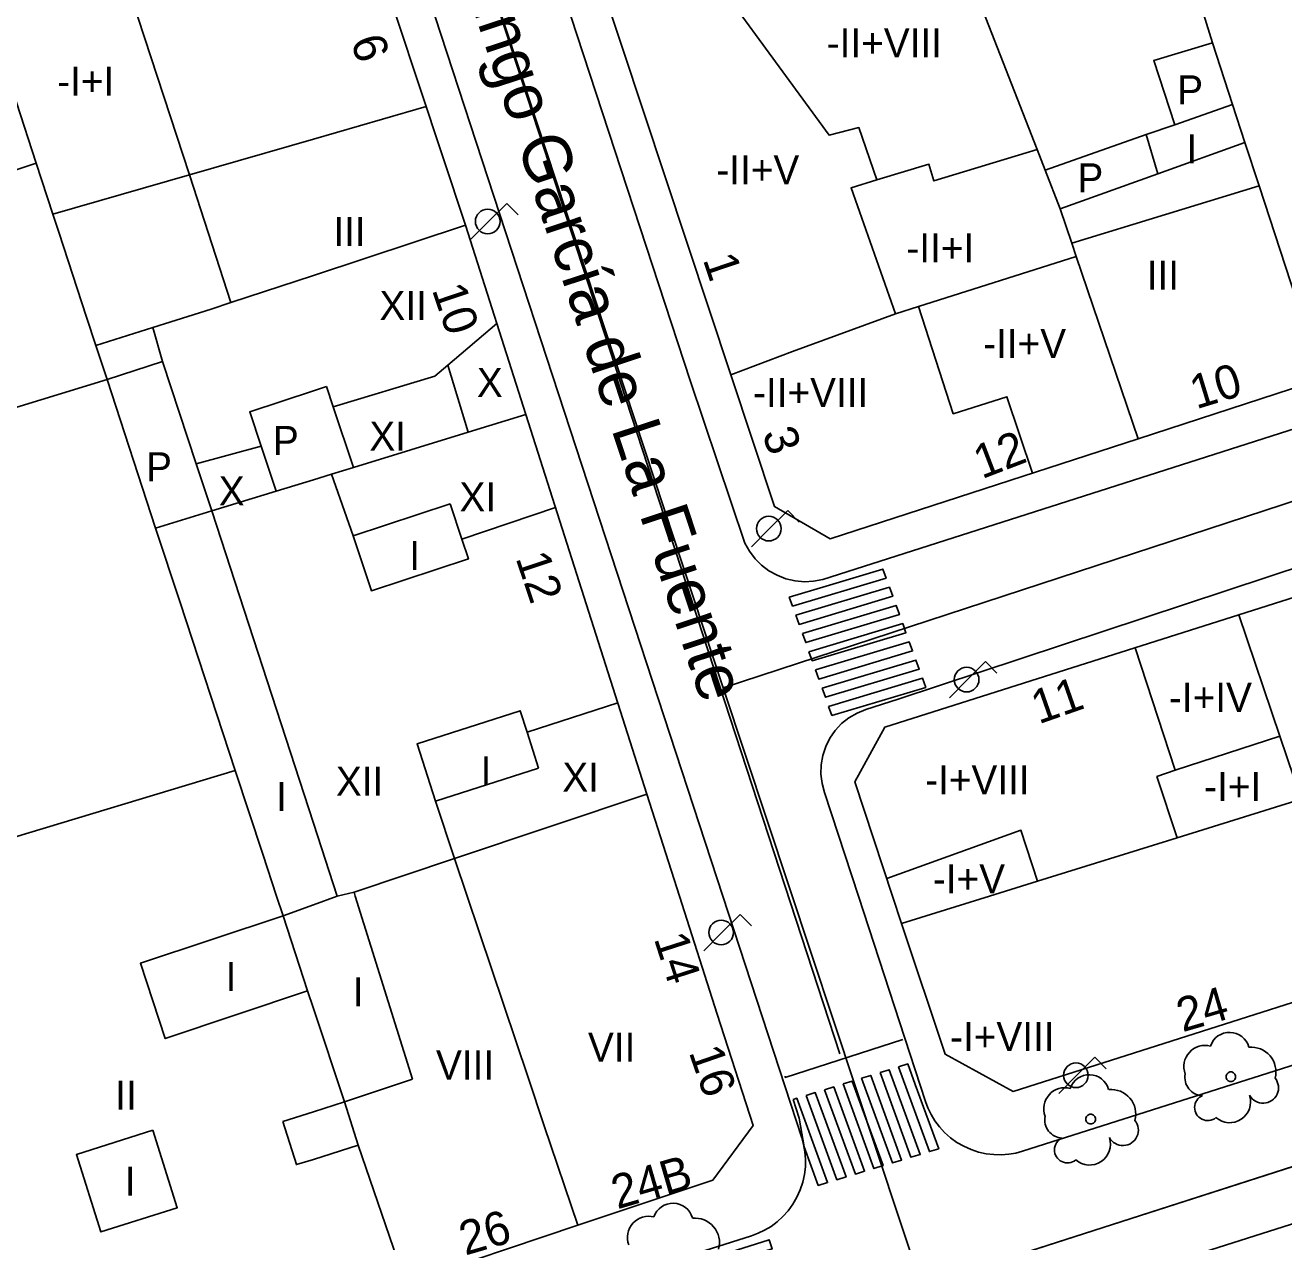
# Model space of a CAD drawing. Extents: x 282771 to 285132, y 4823109 to 4825496.
# Drawn here: x 284876.2 to 284941.3, y 4823777.7 to 4823840.6 of the extents above; entities that cross this region are included whole.
import ezdxf

# ---------------------------------------------------------------- set-up
doc = ezdxf.new("R2010")
doc.units = 0
for name, color, linetype in [('ACERA-BORDILLO', 7, 'Continuous'), ('ARBOL', 7, 'Continuous'), ('CALLE-EJE', 7, 'Continuous'), ('CALLE-TEXTO', 7, 'Continuous'), ('EDIFICIO', 7, 'Continuous'), ('FAROLA', 7, 'Continuous'), ('INTERIOR-EDIFICIO', 7, 'Continuous'), ('MEDIANERA', 7, 'Continuous'), ('NUM-LOCAL', 7, 'Continuous'), ('NUM-PORTAL', 7, 'Continuous'), ('NUM-VADO', 7, 'Continuous'), ('PASO-PEATONES', 7, 'Continuous'), ('SENAL-VIARIA', 7, 'Continuous'), ('TXT-ALTURA-EDIFICIO', 7, 'Continuous')]:
    doc.layers.add(name, color=color, linetype=linetype)

msp = doc.modelspace()

# ---------------------------------------------------------------- linework, layer by layer
at = {"layer": 'ACERA-BORDILLO'}
for points in [[(284986.617, 4823834.036), (284917.417, 4823811.935), (284916.947, 4823811.845), (284916.467, 4823811.815), (284915.987, 4823811.855), (284915.517, 4823811.965), (284915.067, 4823812.145), (284914.637, 4823812.375), (284914.257, 4823812.665), (284913.917, 4823813.005), (284913.627, 4823813.385), (284913.397, 4823813.815), (284910.567, 4823822.225), (284902.777, 4823846.026), (284893.477, 4823874.406)], [(284913.737, 4823777.999), (284914.076, 4823778.124), (284914.413, 4823778.285), (284914.744, 4823778.482), (284915.061, 4823778.717), (284915.36, 4823778.988), (284915.634, 4823779.292), (284915.878, 4823779.627), (284916.087, 4823779.987), (284916.257, 4823780.366), (284916.387, 4823780.76), (284916.474, 4823781.16), (284916.52, 4823781.56), (284916.525, 4823781.955), (284916.493, 4823782.339), (284916.427, 4823782.706), (284916.33, 4823783.055), (284912.246, 4823795.555), (284896.467, 4823843.836)], [(284989.257, 4823828.196), (284921.326, 4823805.735), (284919.646, 4823805.215), (284919.196, 4823805.025), (284918.776, 4823804.775), (284918.396, 4823804.475), (284918.066, 4823804.125), (284917.786, 4823803.725), (284917.576, 4823803.285), (284917.426, 4823802.825), (284917.336, 4823802.345), (284917.326, 4823801.865), (284917.386, 4823801.375), (284917.516, 4823800.915), (284919.266, 4823795.555), (284922.736, 4823784.937), (284922.863, 4823784.602), (284923.024, 4823784.269), (284923.222, 4823783.943), (284923.456, 4823783.63), (284923.725, 4823783.336), (284924.027, 4823783.066), (284924.358, 4823782.826), (284924.714, 4823782.62), (284925.089, 4823782.451), (284925.478, 4823782.323), (284925.873, 4823782.235), (284926.269, 4823782.189), (284926.659, 4823782.181), (284927.039, 4823782.211), (284927.404, 4823782.274), (284927.75, 4823782.368), (284969.236, 4823795.556)], [(284891.076, 4823770.815), (284913.737, 4823777.999)]]:
    msp.add_lwpolyline(points, dxfattribs=at)
at = {"layer": 'ARBOL'}
for centre, major_axis, start_param, end_param in [((284938.456, 4823787.475), (0.579, 0.862), 5.576724, 8.120402), ((284937.196, 4823786.745), (0.611, 0.911), 0.337062, 2.520893), ((284939.586, 4823786.475), (0.709, 1.056), 5.042486, 6.975727), ((284931.206, 4823785.285), (0.579, 0.862), 5.577005, 8.120684), ((284937.086, 4823786.175), (-0.521, -0.777), 5.104729, 6.841914), ((284929.946, 4823784.555), (0.612, 0.91), 0.337343, 2.521174), ((284932.336, 4823784.285), (0.71, 1.056), 5.042767, 6.976008), ((284940.196, 4823785.645), (-0.444, -0.662), 5.809205, 9.125829), ((284937.326, 4823784.625), (-0.375, -0.558), 4.147202, 7.563436), ((284938.466, 4823784.925), (-0.605, -0.901), 6.158131, 8.758209), ((284929.836, 4823783.985), (-0.522, -0.776), 5.10501, 6.842195), ((284932.946, 4823783.455), (-0.444, -0.661), 5.809486, 9.12611), ((284930.076, 4823782.435), (-0.375, -0.558), 4.147483, 7.563717), ((284931.216, 4823782.735), (-0.605, -0.901), 6.158412, 8.75849), ((284908.416, 4823777.905), (0.612, 0.91), 0.338177, 2.522008), ((284909.676, 4823778.635), (0.58, 0.862), 5.577839, 8.121517), ((284910.806, 4823777.635), (0.711, 1.056), 5.043601, 6.976842)]:
    msp.add_ellipse(centre, major_axis=major_axis, ratio=0.999978, start_param=start_param, end_param=end_param, dxfattribs=at)
for centre in [(284938.526, 4823786.215), (284931.276, 4823784.025)]:
    msp.add_ellipse(centre, major_axis=(0.142, 0.211), ratio=0.999978, dxfattribs=at)
at = {"layer": 'CALLE-EJE'}
for points in [[(284891.077, 4823879.876), (284889.911, 4823874.172), (284912.266, 4823806.335)], [(284912.266, 4823806.335), (284996.257, 4823833.826)], [(284922.534, 4823775.414), (284912.266, 4823806.335)], [(284971.332, 4823791.078), (284922.534, 4823775.414)]]:
    msp.add_lwpolyline(points, dxfattribs=at)
at = {"layer": 'EDIFICIO'}
for points in [[(284895.846, 4823775.545), (284904.756, 4823778.535), (284911.726, 4823780.875), (284913.816, 4823783.705), (284911.966, 4823789.455), (284910.016, 4823795.555), (284908.326, 4823800.825), (284902.057, 4823820.455), (284898.947, 4823830.245), (284893.027, 4823848.096), (284891.077, 4823853.996), (284889.887, 4823857.596), (284887.127, 4823867.056), (284880.877, 4823871.206), (284862.677, 4823883.306), (284846.087, 4823879.075), (284843.627, 4823875.785), (284847.037, 4823864.855), (284850.057, 4823855.175), (284856.047, 4823836.015), (284858.607, 4823827.835), (284868.636, 4823796.505), (284868.946, 4823795.555)], [(284934.527, 4823849.096), (284934.187, 4823849.106), (284924.187, 4823849.486), (284923.667, 4823849.506), (284925.127, 4823843.276), (284925.417, 4823842.066), (284904.867, 4823854.696), (284902.517, 4823853.136), (284914.927, 4823815.695), (284917.797, 4823814.025), (284933.737, 4823819.206), (284943.247, 4823822.296), (284939.99, 4823832.277), (284939.257, 4823834.526), (284938.62, 4823836.483), (284937.577, 4823839.686), (284934.667, 4823849.096), (284934.527, 4823849.096)], [(284971.897, 4823799.696), (284980.337, 4823802.396), (284989.677, 4823805.376), (284996.167, 4823807.446), (284998.727, 4823811.486), (284998.867, 4823811.696), (284994.567, 4823824.626), (284990.017, 4823826.336), (284983.497, 4823824.266), (284974.267, 4823821.326), (284965.797, 4823818.636), (284949.577, 4823813.486), (284938.947, 4823810.106), (284920.626, 4823804.285), (284919.076, 4823801.475), (284921.026, 4823795.555), (284921.496, 4823794.145), (284923.746, 4823787.385), (284927.266, 4823785.455), (284945.236, 4823791.185), (284958.926, 4823795.556), (284963.936, 4823797.156), (284971.897, 4823799.696)]]:
    msp.add_lwpolyline(points, dxfattribs=at)
at = {"layer": 'FAROLA'}
for p, q in [((284901.073, 4823831.372), (284900.133, 4823830.442)), ((284901.663, 4823830.782), (284901.073, 4823831.372)), ((284900.133, 4823830.442), (284899.203, 4823829.502)), ((284915.61, 4823815.49), (284914.67, 4823814.56)), ((284916.2, 4823814.9), (284915.61, 4823815.49)), ((284914.67, 4823814.56), (284913.74, 4823813.62)), ((284925.839, 4823807.683), (284924.899, 4823806.753)), ((284926.429, 4823807.093), (284925.839, 4823807.683)), ((284924.899, 4823806.753), (284923.969, 4823805.813)), ((284913.146, 4823794.605), (284912.206, 4823793.675)), ((284913.736, 4823794.015), (284913.146, 4823794.605)), ((284912.206, 4823793.675), (284911.276, 4823792.735)), ((284931.493, 4823787.224), (284930.553, 4823786.294)), ((284932.083, 4823786.634), (284931.493, 4823787.224)), ((284930.553, 4823786.294), (284929.623, 4823785.354))]:
    msp.add_line(p, q, dxfattribs=at)
for centre in [(284900.093, 4823830.442), (284914.63, 4823814.56), (284924.859, 4823806.753), (284930.513, 4823786.294)]:
    msp.add_circle(centre, 0.638, dxfattribs=at)
msp.add_ellipse((284912.166, 4823793.675), major_axis=(0.356, 0.529), ratio=0.999978, dxfattribs=at)
at = {"layer": 'INTERIOR-EDIFICIO'}
msp.add_line((284892.676, 4823784.915), (284896.196, 4823786.085), dxfattribs=at)
for points in [[(284896.196, 4823786.085), (284893.236, 4823795.555), (284893.176, 4823795.765), (284892.306, 4823795.555), (284891.076, 4823799.33), (284885.817, 4823815.474), (284885.007, 4823817.915), (284883.277, 4823823.205), (284882.767, 4823824.964), (284885.787, 4823825.915), (284886.807, 4823826.245), (284884.667, 4823832.855), (284881.018, 4823844.023), (284878.897, 4823850.515), (284877.817, 4823853.795), (284874.296, 4823852.689)], [(284937.577, 4823839.686), (284934.537, 4823838.766), (284935.627, 4823835.446), (284934.147, 4823834.936), (284928.917, 4823833.096), (284928.503, 4823834.155), (284923.167, 4823832.536), (284922.907, 4823833.396), (284920.217, 4823832.596), (284918.887, 4823832.176), (284921.187, 4823825.666), (284922.367, 4823826.036), (284930.533, 4823828.635), (284930.298, 4823829.326), (284939.99, 4823832.277)], [(284874.707, 4823832.776), (284876.737, 4823833.455), (284877.598, 4823830.826), (284877.907, 4823829.885), (284879.347, 4823825.485), (284879.817, 4823824.035), (284880.407, 4823822.265), (284882.916, 4823814.585), (284884.176, 4823810.745), (284887.026, 4823802.045), (284888.456, 4823797.725), (284889.173, 4823795.555), (284889.506, 4823794.545), (284882.126, 4823792.085), (284883.416, 4823788.195), (284890.776, 4823790.665), (284891.076, 4823789.755), (284892.676, 4823784.915)], [(284891.747, 4823821.915), (284892.097, 4823820.855), (284893.157, 4823817.724), (284892.017, 4823817.374), (284891.077, 4823817.085), (284889.156, 4823816.497), (284888.377, 4823818.825), (284887.787, 4823820.595), (284891.077, 4823821.685), (284891.747, 4823821.915)], [(284898.157, 4823815.835), (284898.757, 4823814.015), (284899.097, 4823812.995), (284894.076, 4823811.345), (284893.137, 4823814.185), (284898.157, 4823815.835)], [(284902.726, 4823802.175), (284897.386, 4823800.465), (284896.436, 4823803.435), (284901.776, 4823805.145), (284902.126, 4823804.035), (284902.726, 4823802.175)], [(284935.757, 4823798.575), (284942.166, 4823800.566), (284941.066, 4823803.825), (284935.646, 4823802.065), (284934.706, 4823801.735), (284935.757, 4823798.575)], [(284889.486, 4823783.905), (284891.076, 4823784.405), (284892.676, 4823784.915)], [(284892.676, 4823784.915), (284893.386, 4823782.685), (284891.076, 4823781.945), (284890.196, 4823781.675), (284889.486, 4823783.905)], [(284882.766, 4823783.455), (284878.816, 4823782.195), (284880.086, 4823778.195), (284884.036, 4823779.445), (284882.766, 4823783.455)]]:
    msp.add_lwpolyline(points, dxfattribs=at)
at = {"layer": 'MEDIANERA'}
for p, q in [((284876.737, 4823833.455), (284874.067, 4823841.665)), ((284928.503, 4823834.155), (284925.417, 4823842.066)), ((284935.627, 4823835.446), (284938.62, 4823836.483)), ((284934.746, 4823832.907), (284934.147, 4823834.936)), ((284934.746, 4823832.907), (284939.257, 4823834.526)), ((284929.697, 4823831.096), (284928.917, 4823833.096)), ((284929.697, 4823831.096), (284934.746, 4823832.907)), ((284934.747, 4823832.906), (284934.746, 4823832.907)), ((284939.987, 4823832.276), (284939.99, 4823832.277)), ((284939.987, 4823832.276), (284939.99, 4823832.277)), ((284939.987, 4823832.276), (284939.99, 4823832.277)), ((284929.697, 4823831.096), (284930.298, 4823829.326)), ((284930.297, 4823829.326), (284930.298, 4823829.326)), ((284930.297, 4823829.326), (284930.298, 4823829.326)), ((284930.297, 4823829.326), (284930.298, 4823829.326)), ((284930.533, 4823828.635), (284933.737, 4823819.206)), ((284879.817, 4823824.035), (284882.767, 4823824.964)), ((284898.037, 4823823.015), (284900.557, 4823825.165)), ((284898.037, 4823823.015), (284899.078, 4823819.541)), ((284899.078, 4823819.541), (284902.057, 4823820.455)), ((284893.157, 4823817.724), (284899.078, 4823819.541)), ((284888.377, 4823818.825), (284885.007, 4823817.915)), ((284892.017, 4823817.375), (284892.017, 4823817.374)), ((284892.017, 4823817.374), (284893.137, 4823814.185)), ((284898.757, 4823814.015), (284903.597, 4823815.655)), ((284941.066, 4823803.825), (284938.947, 4823810.106)), ((284935.646, 4823802.065), (284933.577, 4823808.396)), ((284906.816, 4823805.545), (284902.126, 4823804.035)), ((284887.026, 4823802.045), (284868.636, 4823796.505)), ((284908.326, 4823800.825), (284898.376, 4823797.505)), ((284897.386, 4823800.465), (284898.376, 4823797.505)), ((284935.757, 4823798.575), (284928.525, 4823796.328)), ((284898.376, 4823797.505), (284893.176, 4823795.765)), ((284928.525, 4823796.328), (284926.036, 4823795.555)), ((284921.496, 4823794.145), (284926.046, 4823795.555)), ((284893.386, 4823782.685), (284895.846, 4823775.545))]:
    msp.add_line(p, q, dxfattribs=at)
for points in [[(284905.367, 4823844.506), (284909.797, 4823845.776), (284917.747, 4823834.906), (284919.287, 4823835.296), (284920.217, 4823832.596)], [(284877.598, 4823830.826), (284884.667, 4823832.855), (284891.077, 4823834.695), (284894.647, 4823835.735), (284896.907, 4823836.385)], [(284886.807, 4823826.245), (284891.077, 4823827.645), (284898.947, 4823830.245)], [(284922.367, 4823826.036), (284924.167, 4823820.496), (284926.947, 4823821.376), (284928.267, 4823817.426)], [(284921.187, 4823825.666), (284915.847, 4823823.725), (284912.657, 4823822.505)], [(284862.176, 4823816.685), (284880.407, 4823822.265), (284883.277, 4823823.205)], [(284892.097, 4823820.855), (284897.357, 4823822.435), (284898.037, 4823823.015)], [(284882.916, 4823814.585), (284885.817, 4823815.474), (284889.156, 4823816.497)], [(284920.726, 4823796.465), (284927.666, 4823798.965), (284928.525, 4823796.328)], [(284904.756, 4823778.535), (284903.016, 4823783.685), (284902.176, 4823786.185), (284899.026, 4823795.555), (284898.376, 4823797.505)], [(284890.776, 4823790.665), (284889.506, 4823794.545), (284891.076, 4823795.111), (284892.306, 4823795.555)]]:
    msp.add_lwpolyline(points, dxfattribs=at)
at = {"layer": 'PASO-PEATONES'}
for points in [[(284915.687, 4823811.022), (284917.588, 4823811.591), (284920.526, 4823812.471), (284920.697, 4823812), (284915.857, 4823810.551)], [(284916.027, 4823810.08), (284920.869, 4823811.529), (284921.04, 4823811.059), (284916.196, 4823809.609)], [(284916.366, 4823809.138), (284921.211, 4823810.588), (284921.382, 4823810.117), (284916.536, 4823808.667)], [(284916.706, 4823808.195), (284921.553, 4823809.647), (284921.724, 4823809.176), (284916.875, 4823807.724)], [(284917.045, 4823807.253), (284921.896, 4823808.705), (284922.067, 4823808.235), (284917.215, 4823806.782)], [(284917.385, 4823806.311), (284922.238, 4823807.764), (284922.409, 4823807.293), (284917.554, 4823805.84)], [(284917.724, 4823805.369), (284922.58, 4823806.823), (284922.751, 4823806.352), (284917.894, 4823804.898)], [(284921.338, 4823786.731), (284921.816, 4823786.879), (284922.207, 4823785.81), (284923.417, 4823782.498), (284922.938, 4823782.351)], [(284919.425, 4823786.14), (284919.903, 4823786.288), (284921.501, 4823781.912), (284921.022, 4823781.766)], [(284920.381, 4823786.435), (284920.86, 4823786.583), (284922.459, 4823782.205), (284921.98, 4823782.059)], [(284917.511, 4823785.549), (284917.99, 4823785.696), (284919.586, 4823781.327), (284919.107, 4823781.181)], [(284918.468, 4823785.844), (284918.946, 4823785.992), (284919.466, 4823784.57), (284920.543, 4823781.62), (284920.065, 4823781.473)], [(284915.889, 4823785.047), (284916.076, 4823785.105), (284917.67, 4823780.742), (284917.191, 4823780.595), (284916.462, 4823782.593), (284916.206, 4823784.075)], [(284916.555, 4823785.253), (284917.033, 4823785.401), (284918.628, 4823781.034), (284918.149, 4823780.888)], [(284909.623, 4823776.201), (284914.641, 4823777.793), (284914.799, 4823777.319), (284909.777, 4823775.725)]]:
    msp.add_lwpolyline(points, close=True, dxfattribs=at)
at = {"layer": 'SENAL-VIARIA'}
for p, q in [((284892.203, 4823867.245), (284918.306, 4823787.394)), ((284651.05, 4823686.149), (285054.516, 4823814.504)), ((284916.393, 4823773.442), (284996.478, 4823799.151))]:
    msp.add_line(p, q, dxfattribs=at)
msp.add_lwpolyline([(284915.478, 4823786.243), (284915.478, 4823786.181), (284921.57, 4823788.14)], dxfattribs=at)

# ---------------------------------------------------------------- texts
at = {"layer": 'CALLE-TEXTO'}
msp.add_text('Calle Domingo García de La Fuente', height=2.5, rotation=288.23977, dxfattribs=at).set_placement((284894.437, 4823856.254))
at = {"layer": 'NUM-LOCAL'}
for s, rotation, p in [('11', 19.29066, (284928.589, 4823804.435)), ('14', 287.81941, (284908.675, 4823793.364)), ('16', 289.12942, (284910.478, 4823787.494))]:
    msp.add_text(s, height=1.75, rotation=rotation, dxfattribs=at).set_placement(p)
at = {"layer": 'NUM-PORTAL'}
for s, rotation, p in [('6', 288.53941, (284892.985, 4823839.77)), ('1', 288.53942, (284911.206, 4823828.475)), ('10', 288.53942, (284897.196, 4823826.915)), ('3', 288.53942, (284914.274, 4823819.487)), ('12', 288.53942, (284901.523, 4823813.043)), ('24', 16.29063, (284936.026, 4823788.514)), ('24B', 16.29063, (284906.796, 4823779.358)), ('26', 16.29063, (284898.926, 4823776.966))]:
    msp.add_text(s, height=1.75, rotation=rotation, dxfattribs=at).set_placement(p)
at = {"layer": 'NUM-VADO'}
for s, rotation, p in [('10', 17.03063, (284936.738, 4823820.724)), ('12', 20.98551, (284925.648, 4823817.11))]:
    msp.add_text(s, height=1.75, rotation=rotation, dxfattribs=at).set_placement(p)
at = {"layer": 'TXT-ALTURA-EDIFICIO'}
for s, p in [('-II+VIII', (284917.624, 4823838.926)), ('-I+I', (284877.823, 4823836.945)), ('P', (284935.751, 4823836.496)), ('I', (284936.226, 4823833.446)), ('-II+V', (284911.915, 4823832.366)), ('P', (284930.591, 4823831.946)), ('III', (284892.105, 4823829.165)), ('-II+I', (284921.743, 4823828.326)), ('III', (284934.175, 4823826.916)), ('XII', (284894.491, 4823825.345)), ('-II+V', (284925.715, 4823823.386)), ('X', (284899.53, 4823821.365)), ('-II+VIII', (284913.813, 4823820.855)), ('XI', (284893.971, 4823818.595)), ('P', (284888.981, 4823818.365)), ('P', (284882.421, 4823817.005)), ('X', (284886.18, 4823815.755)), ('XI', (284898.631, 4823815.445)), ('I', (284896.035, 4823812.415)), ('-I+IV', (284935.325, 4823805.086)), ('I', (284899.725, 4823801.285)), ('XII', (284892.24, 4823800.745)), ('XI', (284903.951, 4823800.965)), ('-I+VIII', (284922.714, 4823800.825)), ('-I+I', (284937.143, 4823800.475)), ('I', (284889.145, 4823799.965)), ('-I+V', (284923.115, 4823795.705)), ('I', (284886.535, 4823790.655)), ('I', (284893.115, 4823789.855)), ('-I+VIII', (284924.004, 4823787.545)), ('VII', (284905.276, 4823786.995)), ('VIII', (284897.416, 4823786.075)), ('II', (284880.825, 4823784.515)), ('I', (284881.325, 4823780.075))]:
    msp.add_text(s, height=1.5, rotation=0.0006, dxfattribs=at).set_placement(p)

doc.saveas('drawing.dxf')
